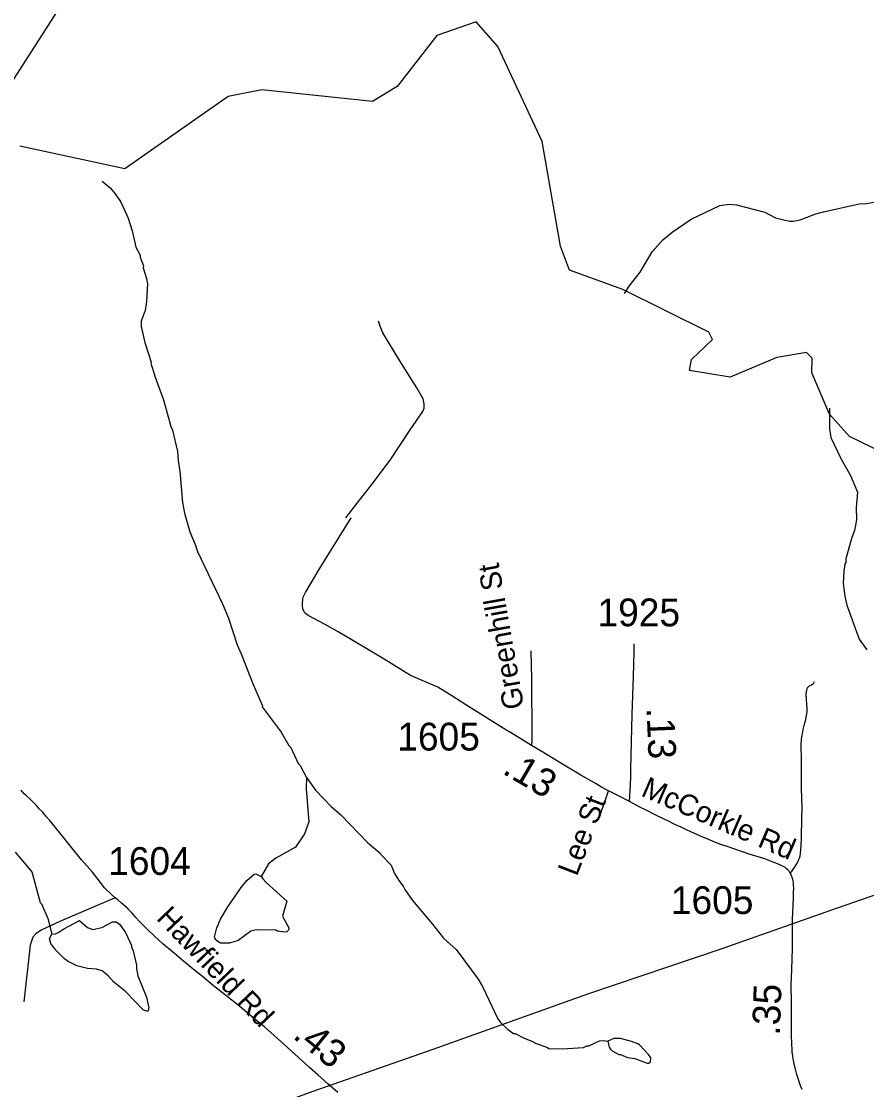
# Model space of a CAD drawing. Extents: x 1383679 to 1536984, y 460658 to 651027.
# Drawn here: x 1404307 to 1408112, y 558492 to 563300 of the extents above; entities that cross this region are included whole.
import ezdxf

# ---------------------------------------------------------------- set-up
doc = ezdxf.new("R2010")
doc.units = 0
for name, color, linetype in [('Exist Hydrographic Creek Single Shore', 7, 'Continuous'), ('Exist Hydrographic Misc Water Feature', 7, 'Continuous'), ('Exist Road Non-System Type 51', 7, 'Continuous'), ('Exist Road Non-System Type 51 Label', 7, 'Continuous'), ('Exist Road Secondary Mileage Hundredths English Label', 7, 'Continuous'), ('Exist Road Secondary Type 51 Attributed', 7, 'Continuous'), ('Exist Road Secondary Type 51 Label', 7, 'Continuous'), ('Exist Road Secondary Type 51 Number Label', 7, 'Continuous'), ('Exist Utilities Electrical Transmission Line', 7, 'Continuous')]:
    doc.layers.add(name, color=color, linetype=linetype)

msp = doc.modelspace()

# ---------------------------------------------------------------- linework, layer by layer
at = {"layer": 'Exist Hydrographic Creek Single Shore'}
for points in [[(1407865.1, 561717.8), (1407867, 561783.4), (1407842, 561810.2), (1407708, 561786.7), (1407498, 561698.9), (1407315, 561728.9), (1407324, 561777.9), (1407418, 561868), (1407402.1, 561901.1), (1407014, 562092.7), (1406774.1, 562179.6), (1406734, 562288.7), (1406652.1, 562759.8), (1406452, 563187.2), (1406354, 563297.5), (1406177.1, 563235.4), (1405998.1, 563006), (1405888, 562939.3), (1405389.1, 562992), (1405238, 562962.2), (1404773.1, 562636.7), (1404300, 562738.1)], [(1411225.9, 560901.8), (1410623, 560772.8), (1410172, 560755.6), (1410045.1, 560649.8), (1409786, 560622.3), (1409495, 560644.5), (1409248, 560790.6), (1409052, 561017.7), (1408662, 561127.3), (1408035, 561432.1), (1407945, 561532.4), (1407865.1, 561717.8)]]:
    msp.add_lwpolyline(points, dxfattribs=at)
at = {"layer": 'Exist Hydrographic Misc Water Feature'}
for points in [[(1404671.2, 562580.9), (1404706.2, 562550.3), (1404729.7, 562523.7), (1404752.9, 562489.2), (1404768.1, 562456.9), (1404787.5, 562413.5), (1404806.5, 562356.8), (1404822.3, 562283.7), (1404841.5, 562247.3), (1404841.2, 562239.3), (1404856.3, 562198.9), (1404856.1, 562190.9), (1404871.1, 562142.6), (1404874.6, 562118.5), (1404870.7, 562038.6), (1404863.8, 561998.9), (1404846.7, 561951.2), (1404846.2, 561927.3), (1404862.6, 561854.9), (1404891.6, 561765.9), (1404890.5, 561762.3), (1404909, 561697.9), (1404946.7, 561597.1), (1404980, 561476.3), (1404987.7, 561460.1), (1405009.5, 561363.7), (1405012.6, 561323.6), (1405020.8, 561275.1), (1405032.3, 561135.2), (1405041.2, 561087), (1405065.3, 561002.5), (1405090, 560946), (1405099.3, 560913.8), (1405212.9, 560678.8), (1405239.5, 560614.2), (1405277.8, 560493.8), (1405296.9, 560453.3), (1405349.8, 560316.1), (1405393.2, 560219.2), (1405391.5, 560215.2), (1405476.9, 560101.3), (1405511.6, 560040.5), (1405519.4, 560032.3), (1405553.7, 559959.5), (1405561.5, 559951.3), (1405590.3, 559896.5)], [(1407022.3, 562075.3), (1407042.6, 562107.6), (1407092, 562170.4), (1407146.5, 562262.1), (1407194.9, 562315.9), (1407236.2, 562350.9), (1407321.5, 562408.9), (1407450.9, 562471.8), (1407495, 562476.8), (1407527, 562474.1), (1407654.3, 562441.1), (1407701.7, 562416), (1407765.4, 562400.5), (1407781.4, 562400.1), (1407813.6, 562407.3), (1407884.1, 562433.7), (1407918.4, 562442.8), (1408079.2, 562479), (1408111.2, 562480.3), (1408160.5, 562489.5)], [(1407944.9, 561559.4), (1407944.2, 561466.6), (1407951.4, 561426.5), (1407997.1, 561329.5), (1408039.5, 561256.5), (1408070.5, 561180.9), (1408064.3, 561112), (1408066.9, 561056), (1408057.9, 561008.2), (1408045.2, 560976.5), (1408019, 560881.2), (1408018.6, 560865.2), (1408014.4, 560857.3), (1408009.7, 560825.4), (1408006.4, 560769.5), (1408013.2, 560713.4), (1408022.3, 560673.2), (1408078.8, 560519.9), (1408113.7, 560471.1)], [(1405590.3, 559896.5), (1405589.2, 559846.7), (1405601.4, 559696.9), (1405582.2, 559643), (1405541.2, 559584), (1405452.1, 559534.1), (1405419.5, 559508.9), (1405387, 559451.2)], [(1405590.3, 559896.5), (1405631, 559839.7), (1405701.3, 559766.1), (1405744.5, 559729.1), (1405865.7, 559604.3), (1405922.3, 559556.6), (1405924.5, 559550.9), (1405971.4, 559501.9), (1405986.6, 559465.5), (1406005.8, 559433.1), (1406025.3, 559408.6), (1406032.9, 559392.5), (1406067.9, 559343.7), (1406157.5, 559237.6), (1406206.6, 559173.6), (1406264, 559122.8), (1406363.9, 558988.9), (1406383.1, 558956.4), (1406451.8, 558810.9), (1406463.5, 558794.6), (1406494.8, 558763.9), (1406522.4, 558745.2), (1406530.4, 558745), (1406569.9, 558724.1), (1406613.1, 558707.2), (1406617.4, 558703.1), (1406675.5, 558682.4), (1406680.9, 558677.6), (1406742, 558675.7), (1406837, 558681.9), (1406853.1, 558689.5), (1406861.1, 558689.3), (1406909.7, 558712.2), (1406925.7, 558713.8), (1406947.7, 558709.9)], [(1404278.5, 559561.7), (1404354.5, 559471.9), (1404391.4, 559335.1), (1404397.2, 559328.9), (1404425.7, 559262.3), (1404444.2, 559192)], [(1405387, 559451.2), (1405394, 559441.4), (1405409.5, 559425.1), (1405502.8, 559340.2), (1405482.1, 559273.5), (1405512.9, 559216.8), (1405508.7, 559208.9), (1405502.5, 559203), (1405492.5, 559201.3), (1405460.6, 559206), (1405452.7, 559210.2), (1405364.7, 559212.2), (1405340.5, 559204.8), (1405283.6, 559164.2), (1405243.4, 559151.1), (1405203.4, 559152.1), (1405187.6, 559162.4), (1405177.8, 559174.7), (1405176, 559178.7), (1405187, 559220.5), (1405203.8, 559260), (1405237.1, 559315.2), (1405297.1, 559401.8), (1405321.8, 559433.2), (1405354.4, 559462.4), (1405362.5, 559464.2), (1405387, 559451.2)], [(1404444.2, 559192), (1404460.2, 559193.5), (1404476.4, 559201.1), (1404498.7, 559216.6), (1404569.5, 559253.1), (1404604.8, 559222.1), (1404628.7, 559213.5), (1404668.9, 559222.6), (1404717.5, 559247.5), (1404733.5, 559247.1), (1404749.2, 559236.7), (1404776.3, 559200.1), (1404803.1, 559141.5), (1404802.9, 559133.5), (1404810.5, 559117.3), (1404825, 559053), (1404824.7, 559037), (1404832, 559004.9), (1404869.8, 558908), (1404880.7, 558859.8), (1404876.3, 558843.9), (1404856.5, 558850.3), (1404776.3, 558934.2), (1404723.3, 558975.4), (1404697.9, 559004), (1404670.4, 559026.7), (1404644.6, 559035.2), (1404604.7, 559038.2), (1404556.9, 559049.3), (1404517.4, 559068.3), (1404501.7, 559080.6), (1404462.5, 559119.5), (1404439.2, 559150), (1404433.7, 559172.2), (1404444.2, 559192)], [(1406947.7, 558709.9), (1406953.1, 558683.2), (1406958.8, 558675), (1406966.7, 558666.9), (1406996.3, 558650.1), (1407004.3, 558649.9), (1407036, 558637.2), (1407067.9, 558632.5), (1407123.5, 558611.2), (1407131.5, 558611), (1407139.6, 558616.8), (1407140, 558634.8), (1407130.3, 558651), (1407089.3, 558693.9), (1407081.4, 558698.1), (1407053.7, 558708.8), (1407003.9, 558721.9), (1406973.9, 558722.6), (1406947.7, 558709.9)]]:
    msp.add_lwpolyline(points, dxfattribs=at)
at = {"layer": 'Exist Road Non-System Type 51'}
for points in [[(1405767.9, 561066), (1405818, 561131.6), (1405884.7, 561216), (1405968, 561324.9), (1406057.1, 561461.5), (1406113.8, 561544.5), (1406120.5, 561559.3), (1406121, 561578.3), (1406115.3, 561601), (1406087.6, 561650), (1406011.5, 561772.8), (1405959.9, 561855.7), (1405934.3, 561898.1), (1405922.1, 561927.5), (1405914.3, 561950)], [(1406501.1, 560103.9), (1406487.9, 560111.7), (1406391.6, 560172.1), (1406307.8, 560224.6), (1406245.1, 560264.5), (1406181.1, 560304), (1406058.2, 560356.1), (1405939.8, 560430.2), (1405799.7, 560513.8), (1405733.2, 560553.2), (1405674.4, 560585.1), (1405598.7, 560626.8), (1405591.4, 560631.2), (1405586.4, 560635.1), (1405582.1, 560639.9), (1405579.8, 560644.9), (1405576.3, 560651.7), (1405574.1, 560659.8), (1405573.1, 560667.4), (1405572.7, 560678.5), (1405573.6, 560699.7), (1405575.7, 560708.1), (1405578.1, 560714.8), (1405586.6, 560729.7), (1405649.7, 560836.4), (1405791.2, 561066)], [(1406603.7, 560041.3), (1406605.9, 560058.2), (1406606.6, 560066.9), (1406607.1, 560081), (1406607.2, 560102.8), (1406607.2, 560139.8), (1406605.5, 560280), (1406604.8, 560340.5), (1406601.6, 560467.3)], [(1407876.2, 560327.6), (1407871.5, 560318.8), (1407868.5, 560316.3), (1407865.8, 560314), (1407860.6, 560311), (1407855.9, 560308.9), (1407853.3, 560307.6), (1407849.2, 560304.3), (1407846.5, 560301.5), (1407843.2, 560296.6), (1407841.2, 560289.7), (1407839.2, 560281.9), (1407838.6, 560272.8), (1407838.6, 560271.9), (1407843.2, 560205.9), (1407842.7, 560193), (1407840.4, 560176.4), (1407834.8, 560150.6), (1407831.3, 560137), (1407825.6, 560112.5), (1407822.8, 560101), (1407820.4, 560089.4), (1407817.3, 560070.1), (1407816.5, 560046.2), (1407816.8, 559973.5), (1407817.5, 559919.7), (1407818.1, 559850.7), (1407819.2, 559801.1), (1407819.8, 559760.2), (1407818.8, 559716.6), (1407819.2, 559687.3), (1407818.1, 559656.1), (1407816.9, 559621.4), (1407815.8, 559593.5), (1407814.7, 559572), (1407813, 559556.3), (1407811.3, 559543.5), (1407808.6, 559532.8), (1407804.6, 559523.1), (1407800.2, 559516.1), (1407793, 559503.9), (1407785.3, 559492.1), (1407768.1, 559467)], [(1404797.1, 559295.9), (1404791.4, 559302.1), (1404785.7, 559307.2), (1404779.5, 559313.5), (1404767.5, 559324.3), (1404758.4, 559332.3), (1404741.3, 559346.5), (1404729.3, 559356.2), (1404729.1, 559356.3), (1404716.2, 559368.2), (1404705.9, 559377.8), (1404688.8, 559393.8), (1404682, 559401.2), (1404675.7, 559408), (1404662.6, 559424.6), (1404652.4, 559437.7), (1404626.8, 559471), (1404578.4, 559527.3), (1404527.8, 559588.7), (1404479.6, 559648.7), (1404433.4, 559704.8), (1404417.5, 559723.7), (1404403.5, 559740.5), (1404387.8, 559756.8), (1404375, 559770.4), (1404361.1, 559784.7), (1404349.3, 559796.8), (1404329.4, 559815.9), (1404320.4, 559823.9), (1404312.7, 559832.8), (1404306.9, 559840)], [(1406906.5, 559711.3), (1406941, 559810.8), (1406950.7, 559836.6)], [(1404729.3, 559356.2), (1404482.9, 559250.8), (1404395.8, 559209.5), (1404371.5, 559193.8), (1404359.3, 559178.1), (1404347.2, 559142.7), (1404318.8, 558887.2)]]:
    msp.add_lwpolyline(points, dxfattribs=at)
at = {"layer": 'Exist Road Secondary Type 51 Attributed'}
for points in [[(1407045.1, 559788.7), (1407048.9, 559863.9), (1407050, 559900.9), (1407051, 559933.9), (1407056.9, 560180.7), (1407062.9, 560351.9), (1407066, 560463.3), (1407066.3, 560499.1)], [(1407045.1, 559788.7), (1406998.7, 559812.6), (1406955.9, 559833.7), (1406950.7, 559836.6), (1406918.9, 559854.2), (1406894.4, 559869), (1406825.4, 559908.3), (1406735.9, 559961.3), (1406646.4, 560014.9), (1406603.7, 560041.3), (1406547.8, 560075.9), (1406501.1, 560103.9)], [(1407821.9, 558492.4), (1407816.2, 558507.2), (1407810.5, 558522.6), (1407804.2, 558541.9), (1407797.9, 558560.8), (1407792.8, 558579), (1407789.9, 558590.4), (1407787.4, 558600.6), (1407783.7, 558617.2), (1407781.6, 558629.3), (1407779.7, 558643.9), (1407777.4, 558661.6), (1407776.3, 558674.7), (1407775.5, 558695), (1407773.7, 558740.1), (1407773.4, 558799.5), (1407773.4, 558883.8), (1407773.1, 558964.2), (1407775.7, 559033.7), (1407778.5, 559127.1), (1407779.1, 559258.8), (1407782.7, 559354.8), (1407783.1, 559379.6), (1407783.7, 559400.6), (1407783.5, 559412.4), (1407782.5, 559423.4), (1407781.2, 559431.5), (1407779.7, 559440), (1407777.4, 559446.8), (1407775.1, 559453.1), (1407772.5, 559459.6), (1407768.1, 559467), (1407766.3, 559469.9), (1407763.1, 559475.3), (1407758, 559481), (1407751.7, 559486.7), (1407743.2, 559492.9), (1407736.2, 559497), (1407718.9, 559505.4), (1407691.4, 559516.8), (1407654, 559530.6), (1407583.2, 559552.1), (1407488.3, 559584.7), (1407456.1, 559596.2), (1407423.7, 559608.2), (1407401.1, 559617.8), (1407374.9, 559629.2), (1407336.7, 559645.7), (1407304.4, 559659.9), (1407276.6, 559672.9), (1407248.8, 559686), (1407223.7, 559698.5), (1407197.6, 559711.2), (1407163.9, 559728.1), (1407119.5, 559750), (1407094.5, 559762.5), (1407058.6, 559781.8), (1407045.1, 559788.7)], [(1405731.1, 558479.4), (1405686.6, 558518.7), (1405641.5, 558559.7), (1405604.5, 558592.2), (1405502.9, 558683.9), (1405401, 558774.4), (1405350.5, 558815.9), (1405289.9, 558865.9), (1405225.7, 558917.3), (1405171.9, 558959.5), (1405121.9, 559001.1), (1405080.8, 559034.7), (1405036.9, 559070.6), (1404996, 559104.8), (1404943.8, 559148.9), (1404907.1, 559183.2), (1404872.4, 559215.5), (1404851.9, 559234.8), (1404838.2, 559249.1), (1404822.3, 559267.5), (1404814.2, 559276.4), (1404806.3, 559286.1), (1404798.9, 559294.1), (1404797.1, 559295.9)]]:
    msp.add_lwpolyline(points, dxfattribs=at)
at = {"layer": 'Exist Utilities Electrical Transmission Line'}
for points in [[(1404669.3, 563661.2), (1404274.9, 563043.7), (1403925.6, 562499.2), (1403584.5, 561966.9), (1403192.1, 561353.2), (1403121.5, 561248.6), (1403026.9, 561120.4), (1402921.1, 560942.5), (1402695.6, 560585), (1402426.8, 560164.5), (1402205.5, 559818.9), (1401988, 559473.2), (1401858, 559277.9), (1401661.6, 558971.7), (1401494, 558707.1), (1401403, 558560.9), (1401270.3, 558341.5), (1400932.9, 557802.2), (1400837.6, 557642.2), (1400856, 557473.8), (1400859.7, 557457.7)], [(1408693.2, 559557.3), (1407978.9, 559309.6), (1407455.5, 559124.6), (1406860, 558922.9), (1406159.6, 558673.1), (1405618.4, 558484.5), (1405022.5, 558266.5), (1404501.3, 558089.6), (1404245.8, 558004.1), (1404157.4, 557975.6), (1403836.3, 557799), (1403602.1, 557675), (1403119.6, 557639.3), (1402603.5, 557591.5), (1401591.3, 557518.4), (1401052.1, 557471.6), (1400859.7, 557457.7)]]:
    msp.add_lwpolyline(points, dxfattribs=at)

# ---------------------------------------------------------------- texts
at = {"layer": 'Exist Road Non-System Type 51 Label'}
for s, rotation, p in [('Greenhill St', 100.0738, (1406571, 560212.7)), ('Lee St', 68.9381, (1406807.6, 559448.8))]:
    msp.add_text(s, height=95, rotation=rotation, dxfattribs=at).set_placement(p)
at = {"layer": 'Exist Road Secondary Mileage Hundredths English Label'}
for s, rotation, p in [('.13', 272.3593, (1407121.1, 560210)), ('.13', 329.5746, (1406467.7, 559917.5)), ('.35', 88.1397, (1407721.4, 558734.4)), ('.43', 320.874, (1405524.3, 558727.8))]:
    msp.add_text(s, height=125, rotation=rotation, dxfattribs=at).set_placement(p)
at = {"layer": 'Exist Road Secondary Type 51 Label'}
for s, rotation, p in [('McCorkle Rd', 336.5678, (1407091.7, 559816.2)), ('Hawfield Rd', 313.6683, (1404911.1, 559261.2))]:
    msp.add_text(s, height=95, rotation=rotation, dxfattribs=at).set_placement(p)
at = {"layer": 'Exist Road Secondary Type 51 Number Label'}
for s, p in [('1925', (1406900.5, 560577.5)), ('1605', (1405999.2, 560018.5)), ('1604', (1404698, 559458.7)), ('1605', (1407230.8, 559282.7))]:
    msp.add_text(s, height=125, dxfattribs=at).set_placement(p)

doc.saveas('drawing.dxf')
